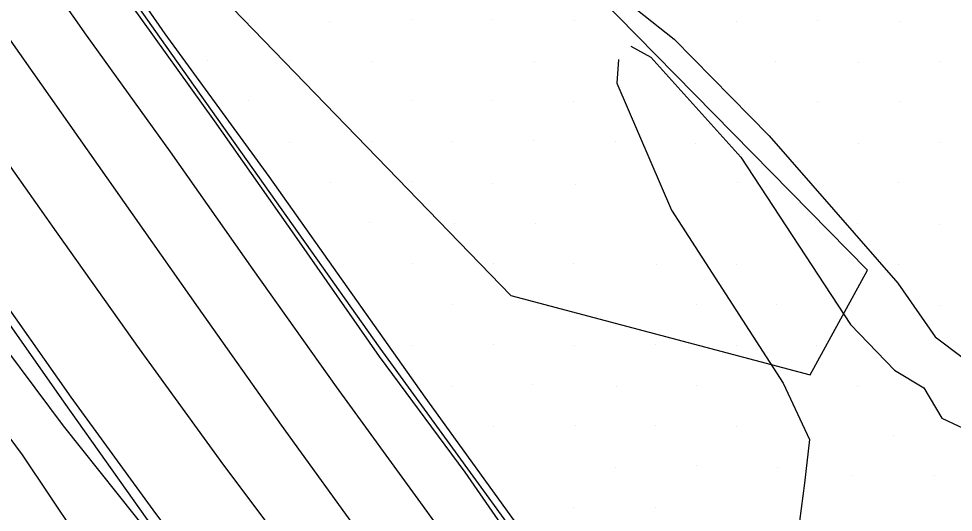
# Model space of a CAD drawing. Extents: x 1602514 to 1609837, y 863887 to 871157.
# Drawn here: x 1605423.3 to 1605585.8, y 867249.9 to 867335.8 of the extents above; entities that cross this region are included whole.
import ezdxf

# ---------------------------------------------------------------- set-up
doc = ezdxf.new("R2010")
doc.units = 0
for name, color, linetype in [('Survey-Centerline', 7, 'Continuous'), ('Survey-Edge of pavement', 7, 'Continuous'), ('Survey-Ridge Lines', 7, 'Continuous'), ('Survey-Safety', 7, 'Continuous'), ('Survey-Shoulders', 7, 'Continuous'), ('Survey-Spot dirt', 7, 'Continuous'), ('Survey-Vegetation trees', 7, 'Continuous')]:
    doc.layers.add(name, color=color, linetype=linetype)

msp = doc.modelspace()

# ---------------------------------------------------------------- linework, layer by layer
at = {"layer": 'Survey-Centerline'}
msp.add_lwpolyline([(1605587.53, 867109.21), (1605571.83, 867128.68), (1605555.82, 867147.88), (1605540.41, 867167.58), (1605525.66, 867187.85), (1605510.37, 867207.66), (1605498.3, 867224.56), (1605483.66, 867244.82), (1605469.05, 867265.11), (1605454.59, 867285.5), (1605440.24, 867305.97), (1605425.85, 867326.41), (1605411.5, 867346.87)], dxfattribs=at)
msp.add_lwpolyline([(1605587.53, 867109.21), (1605571.83, 867128.68), (1605555.82, 867147.88), (1605540.41, 867167.58), (1605525.66, 867187.85), (1605510.37, 867207.66), (1605498.3, 867224.56), (1605483.66, 867244.82), (1605469.05, 867265.11), (1605454.59, 867285.5), (1605440.24, 867305.97), (1605425.85, 867326.41), (1605411.5, 867346.87)], dxfattribs=at)
at = {"layer": 'Survey-Edge of pavement'}
for points in [[(1605596.59, 867116.89), (1605580.73, 867136.22), (1605565.08, 867155.72), (1605549.58, 867175.35), (1605534.37, 867195.24), (1605519.38, 867215.3), (1605507.92, 867231.31), (1605493.27, 867251.57), (1605478.56, 867271.78), (1605464.08, 867292.16), (1605449.72, 867312.62), (1605435.14, 867332.93), (1605420.79, 867353.39)], [(1605596.59, 867116.89), (1605580.73, 867136.22), (1605565.08, 867155.72), (1605549.58, 867175.35), (1605534.37, 867195.24), (1605519.38, 867215.3), (1605507.92, 867231.31), (1605493.27, 867251.57), (1605478.56, 867271.78), (1605464.08, 867292.16), (1605449.72, 867312.62), (1605435.14, 867332.93), (1605420.79, 867353.39)], [(1605374.82, 867351.68), (1605389.18, 867331.22), (1605403.53, 867310.75), (1605418.05, 867290.4), (1605432.4, 867269.94), (1605447.11, 867249.72), (1605462.11, 867229.71), (1605477.47, 867209.95), (1605491.97, 867192.06), (1605508.2, 867173.05), (1605525.29, 867154.77), (1605542.51, 867136.59), (1605559.57, 867118.29), (1605576.73, 867100.06), (1605593.66, 867081.64)], [(1605374.82, 867351.68), (1605389.18, 867331.22), (1605403.53, 867310.75), (1605418.05, 867290.4), (1605432.4, 867269.94), (1605447.11, 867249.72), (1605462.11, 867229.71), (1605477.47, 867209.95), (1605491.97, 867192.06), (1605508.2, 867173.05), (1605525.29, 867154.77), (1605542.51, 867136.59), (1605559.57, 867118.29), (1605576.73, 867100.06), (1605593.66, 867081.64)]]:
    msp.add_lwpolyline(points, dxfattribs=at)
at = {"layer": 'Survey-Ridge Lines'}
for points in [[(1605299.37, 867547.48), (1605313.7, 867526.23), (1605318.18, 867519.95), (1605334.04, 867497.66), (1605410.89, 867387.13), (1605416.96, 867378.95), (1605448.75, 867333.14), (1605466.83, 867308.36), (1605493.95, 867269.97), (1605517.01, 867238), (1605522.31, 867231.04)], [(1605299.37, 867547.48), (1605313.7, 867526.23), (1605318.18, 867519.95), (1605334.04, 867497.66), (1605410.89, 867387.13), (1605416.96, 867378.95), (1605448.75, 867333.14), (1605466.83, 867308.36), (1605493.95, 867269.97), (1605517.01, 867238), (1605522.31, 867231.04)], [(1605347.27, 867538.55), (1605373.27, 867522.83), (1605415.12, 867486.19), (1605450.99, 867433.49), (1605465, 867413.6), (1605503.67, 867369.4), (1605525.62, 867341.53), (1605537.31, 867332.25), (1605553.79, 867315.39), (1605576.15, 867289.81), (1605582.66, 867280.48), (1605587.36, 867276.93)], [(1605347.27, 867538.55), (1605373.27, 867522.83), (1605415.12, 867486.19), (1605450.99, 867433.49), (1605465, 867413.6), (1605503.67, 867369.4), (1605525.62, 867341.53), (1605537.31, 867332.25), (1605553.79, 867315.39), (1605576.15, 867289.81), (1605582.66, 867280.48), (1605587.36, 867276.93)], [(1605469.52, 867201.04), (1605454.95, 867221.19), (1605437.98, 867239.07), (1605423.98, 867259.96), (1605409.19, 867279.85), (1605395.73, 867301.56), (1605381.95, 867321.81), (1605368.82, 867343.05), (1605355.33, 867364.3), (1605341.16, 867384.8), (1605324.93, 867404.14), (1605311.4, 867425), (1605296.96, 867445.54), (1605282.74, 867465.95), (1605269.24, 867486.27), (1605249.98, 867505.04), (1605228.27, 867519.75)], [(1605469.52, 867201.04), (1605454.95, 867221.19), (1605437.98, 867239.07), (1605423.98, 867259.96), (1605409.19, 867279.85), (1605395.73, 867301.56), (1605381.95, 867321.81), (1605368.82, 867343.05), (1605355.33, 867364.3), (1605341.16, 867384.8), (1605324.93, 867404.14), (1605311.4, 867425), (1605296.96, 867445.54), (1605282.74, 867465.95), (1605269.24, 867486.27), (1605249.98, 867505.04), (1605228.27, 867519.75)], [(1605576.73, 867100.06), (1605561.84, 867120.21), (1605546.96, 867140.37), (1605532.11, 867160.55), (1605517.03, 867180.53), (1605501.75, 867200.35), (1605488.94, 867218.07), (1605473.98, 867238.12), (1605459.02, 867258.15), (1605444.35, 867278.4), (1605429.92, 867298.73), (1605415.47, 867319.13), (1605401.11, 867339.59)], [(1605576.73, 867100.06), (1605561.84, 867120.21), (1605546.96, 867140.37), (1605532.11, 867160.55), (1605517.03, 867180.53), (1605501.75, 867200.35), (1605488.94, 867218.07), (1605473.98, 867238.12), (1605459.02, 867258.15), (1605444.35, 867278.4), (1605429.92, 867298.73), (1605415.47, 867319.13), (1605401.11, 867339.59)], [(1605529.78, 867330.99), (1605533.21, 867329.1), (1605548.9, 867311.68), (1605567.93, 867282.61), (1605575.57, 867274.68), (1605580.69, 867271.6), (1605583.83, 867266.31), (1605591.36, 867262.75), (1605597.28, 867256.25), (1605605.22, 867249.15), (1605617.17, 867213.7), (1605625.02, 867197.47), (1605632.96, 867191.42), (1605649.63, 867173.12), (1605653.56, 867162.94), (1605664.81, 867154.59), (1605675.15, 867143.5), (1605690.22, 867124.09), (1605709.14, 867108.89), (1605712.02, 867105.43)], [(1605529.78, 867330.99), (1605533.21, 867329.1), (1605548.9, 867311.68), (1605567.93, 867282.61), (1605575.57, 867274.68), (1605580.69, 867271.6), (1605583.83, 867266.31), (1605591.36, 867262.75), (1605597.28, 867256.25), (1605605.22, 867249.15), (1605617.17, 867213.7), (1605625.02, 867197.47), (1605632.96, 867191.42), (1605649.63, 867173.12), (1605653.56, 867162.94), (1605664.81, 867154.59), (1605675.15, 867143.5), (1605690.22, 867124.09), (1605709.14, 867108.89), (1605712.02, 867105.43)], [(1605527.6, 867328.7), (1605527.33, 867324.57), (1605536.81, 867302.5), (1605556.24, 867272.38), (1605560.8, 867262.58), (1605559.94, 867255.01), (1605559.06, 867248.41), (1605556.19, 867238.35), (1605561, 867225.64), (1605562.91, 867219.34), (1605570.63, 867203.61), (1605572.15, 867191.08), (1605577.26, 867185.41), (1605583.25, 867172.32)], [(1605527.6, 867328.7), (1605527.33, 867324.57), (1605536.81, 867302.5), (1605556.24, 867272.38), (1605560.8, 867262.58), (1605559.94, 867255.01), (1605559.06, 867248.41), (1605556.19, 867238.35), (1605561, 867225.64), (1605562.91, 867219.34), (1605570.63, 867203.61), (1605572.15, 867191.08), (1605577.26, 867185.41), (1605583.25, 867172.32)]]:
    msp.add_lwpolyline(points, dxfattribs=at)
at = {"layer": 'Survey-Safety'}
msp.add_lwpolyline([(1605287.94, 867560.62), (1605314.38, 867522.64), (1605344.8, 867479.24), (1605371.49, 867441.27), (1605409.82, 867386.42), (1605447.79, 867332.57), (1605486.14, 867278.47), (1605521.21, 867230.14)], dxfattribs=at)
msp.add_lwpolyline([(1605287.94, 867560.62), (1605314.38, 867522.64), (1605344.8, 867479.24), (1605371.49, 867441.27), (1605409.82, 867386.42), (1605447.79, 867332.57), (1605486.14, 867278.47), (1605521.21, 867230.14)], dxfattribs=at)
at = {"layer": 'Survey-Shoulders'}
for points in [[(1605587.77, 867142.19), (1605572.08, 867161.66), (1605556.55, 867181.26), (1605541.38, 867201.17), (1605526.09, 867220.98), (1605515.17, 867236.4), (1605500.95, 867256.95), (1605486.04, 867277.03), (1605471.75, 867297.54), (1605457.4, 867318), (1605442.85, 867338.33), (1605428.37, 867358.71), (1605413.98, 867379.15), (1605399.59, 867399.59), (1605385.24, 867420.06), (1605370.82, 867440.47), (1605356.47, 867460.94), (1605342.54, 867480.67), (1605328.19, 867501.14), (1605314.1, 867521.78), (1605299.65, 867542.19), (1605285.3, 867562.66), (1605277.49, 867576.89)], [(1605587.77, 867142.19), (1605572.08, 867161.66), (1605556.55, 867181.26), (1605541.38, 867201.17), (1605526.09, 867220.98), (1605515.17, 867236.4), (1605500.95, 867256.95), (1605486.04, 867277.03), (1605471.75, 867297.54), (1605457.4, 867318), (1605442.85, 867338.33), (1605428.37, 867358.71), (1605413.98, 867379.15), (1605399.59, 867399.59), (1605385.24, 867420.06), (1605370.82, 867440.47), (1605356.47, 867460.94), (1605342.54, 867480.67), (1605328.19, 867501.14), (1605314.1, 867521.78), (1605299.65, 867542.19), (1605285.3, 867562.66), (1605277.49, 867576.89)], [(1605490.14, 867187.13), (1605475.81, 867205.61), (1605461.3, 867225.78), (1605446.81, 867245.29), (1605431.11, 867265.01), (1605416.29, 867284.83), (1605401.02, 867305.37), (1605386.95, 867325.32), (1605373.15, 867346.07), (1605358.1, 867366.25), (1605343.98, 867386.78), (1605329.75, 867407.53), (1605315.99, 867428.22), (1605301.56, 867448.79), (1605287.28, 867469.13), (1605272.5, 867488.48), (1605253.74, 867507.79), (1605232.89, 867523.05)], [(1605490.14, 867187.13), (1605475.81, 867205.61), (1605461.3, 867225.78), (1605446.81, 867245.29), (1605431.11, 867265.01), (1605416.29, 867284.83), (1605401.02, 867305.37), (1605386.95, 867325.32), (1605373.15, 867346.07), (1605358.1, 867366.25), (1605343.98, 867386.78), (1605329.75, 867407.53), (1605315.99, 867428.22), (1605301.56, 867448.79), (1605287.28, 867469.13), (1605272.5, 867488.48), (1605253.74, 867507.79), (1605232.89, 867523.05)], [(1605590.13, 867078.65), (1605573.45, 867097.28), (1605556.57, 867115.74), (1605539.92, 867134.4), (1605522.98, 867152.81), (1605506.54, 867171.65), (1605490.74, 867191.02), (1605476.82, 867209.5), (1605460.85, 867228.83), (1605445.69, 867248.73), (1605431.24, 867269.12), (1605416.89, 867289.59), (1605402.4, 867309.96), (1605388.05, 867330.43), (1605373.63, 867350.85)], [(1605590.13, 867078.65), (1605573.45, 867097.28), (1605556.57, 867115.74), (1605539.92, 867134.4), (1605522.98, 867152.81), (1605506.54, 867171.65), (1605490.74, 867191.02), (1605476.82, 867209.5), (1605460.85, 867228.83), (1605445.69, 867248.73), (1605431.24, 867269.12), (1605416.89, 867289.59), (1605402.4, 867309.96), (1605388.05, 867330.43), (1605373.63, 867350.85)]]:
    msp.add_lwpolyline(points, dxfattribs=at)
at = {"layer": 'Survey-Spot dirt'}
for p, q in [((1605463.44, 867335.61), (1605463.44, 867335.61)), ((1605463.44, 867335.61), (1605463.44, 867335.61)), ((1605477.45, 867335.38), (1605477.45, 867335.38)), ((1605477.45, 867335.38), (1605477.45, 867335.38)), ((1605491.63, 867335.68), (1605491.63, 867335.68)), ((1605491.63, 867335.68), (1605491.63, 867335.68)), ((1605505.71, 867335.68), (1605505.71, 867335.68)), ((1605505.71, 867335.68), (1605505.71, 867335.68)), ((1605520, 867335.45), (1605520, 867335.45)), ((1605520, 867335.45), (1605520, 867335.45)), ((1605548.07, 867335.39), (1605548.07, 867335.39)), ((1605548.07, 867335.39), (1605548.07, 867335.39)), ((1605562.13, 867335.56), (1605562.13, 867335.56)), ((1605562.13, 867335.56), (1605562.13, 867335.56)), ((1605576.41, 867335.34), (1605576.41, 867335.34)), ((1605576.41, 867335.34), (1605576.41, 867335.34)), ((1605456.12, 867328.55), (1605456.12, 867328.55)), ((1605456.12, 867328.55), (1605456.12, 867328.55)), ((1605470.4, 867328.59), (1605470.4, 867328.59)), ((1605470.4, 867328.59), (1605470.4, 867328.59)), ((1605484.69, 867328.4), (1605484.69, 867328.4)), ((1605484.69, 867328.4), (1605484.69, 867328.4)), ((1605512.94, 867328.39), (1605512.94, 867328.39)), ((1605512.94, 867328.39), (1605512.94, 867328.39)), ((1605554.92, 867328.27), (1605554.92, 867328.27)), ((1605554.92, 867328.27), (1605554.92, 867328.27)), ((1605569.4, 867328.23), (1605569.4, 867328.23)), ((1605569.4, 867328.23), (1605569.4, 867328.23)), ((1605583.44, 867328.28), (1605583.44, 867328.28)), ((1605583.44, 867328.28), (1605583.44, 867328.28)), ((1605463.34, 867321.58), (1605463.34, 867321.58)), ((1605463.34, 867321.58), (1605463.34, 867321.58)), ((1605491.76, 867321.49), (1605491.76, 867321.49)), ((1605491.76, 867321.49), (1605491.76, 867321.49)), ((1605505.64, 867321.51), (1605505.64, 867321.51)), ((1605505.64, 867321.51), (1605505.64, 867321.51)), ((1605519.83, 867321.38), (1605519.83, 867321.38)), ((1605519.83, 867321.38), (1605519.83, 867321.38)), ((1605562.22, 867321.41), (1605562.22, 867321.41)), ((1605562.22, 867321.41), (1605562.22, 867321.41)), ((1605576.44, 867321.34), (1605576.44, 867321.34)), ((1605576.44, 867321.34), (1605576.44, 867321.34)), ((1605470.5, 867314.28), (1605470.5, 867314.28)), ((1605470.5, 867314.28), (1605470.5, 867314.28)), ((1605484.68, 867314.45), (1605484.68, 867314.45)), ((1605484.68, 867314.45), (1605484.68, 867314.45)), ((1605498.72, 867314.35), (1605498.72, 867314.35)), ((1605498.72, 867314.35), (1605498.72, 867314.35)), ((1605512.81, 867314.53), (1605512.81, 867314.53)), ((1605512.81, 867314.53), (1605512.81, 867314.53)), ((1605527.03, 867314.4), (1605527.03, 867314.4)), ((1605527.03, 867314.4), (1605527.03, 867314.4)), ((1605540.94, 867314.16), (1605540.94, 867314.16)), ((1605540.94, 867314.16), (1605540.94, 867314.16)), ((1605583.38, 867314.24), (1605583.38, 867314.24)), ((1605583.38, 867314.24), (1605583.38, 867314.24)), ((1605569.41, 867314.07), (1605569.41, 867314.07)), ((1605569.41, 867314.07), (1605569.41, 867314.07)), ((1605477.6, 867307.28), (1605477.6, 867307.28)), ((1605477.6, 867307.28), (1605477.6, 867307.28)), ((1605491.56, 867307.44), (1605491.56, 867307.44)), ((1605491.56, 867307.44), (1605491.56, 867307.44)), ((1605505.64, 867307.19), (1605505.64, 867307.19)), ((1605505.64, 867307.19), (1605505.64, 867307.19)), ((1605520.21, 867306.97), (1605520.21, 867306.97)), ((1605520.21, 867306.97), (1605520.21, 867306.97)), ((1605548.21, 867307.24), (1605548.21, 867307.24)), ((1605548.21, 867307.24), (1605548.21, 867307.24)), ((1605576.35, 867307.28), (1605576.35, 867307.28)), ((1605576.35, 867307.28), (1605576.35, 867307.28)), ((1605484.4, 867300.39), (1605484.4, 867300.39)), ((1605484.4, 867300.39), (1605484.4, 867300.39)), ((1605499.02, 867300.21), (1605499.02, 867300.21)), ((1605499.02, 867300.21), (1605499.02, 867300.21)), ((1605513.16, 867300.13), (1605513.16, 867300.13)), ((1605513.16, 867300.13), (1605513.16, 867300.13)), ((1605569.19, 867300.14), (1605569.19, 867300.14)), ((1605569.19, 867300.14), (1605569.19, 867300.14)), ((1605583.4, 867299.99), (1605583.4, 867299.99)), ((1605583.4, 867299.99), (1605583.4, 867299.99)), ((1605491.73, 867293.18), (1605491.73, 867293.18)), ((1605491.73, 867293.18), (1605491.73, 867293.18)), ((1605505.89, 867293.27), (1605505.89, 867293.27)), ((1605505.89, 867293.27), (1605505.89, 867293.27)), ((1605519.77, 867293.24), (1605519.77, 867293.24)), ((1605519.77, 867293.24), (1605519.77, 867293.24)), ((1605534.24, 867293.06), (1605534.24, 867293.06)), ((1605534.24, 867293.06), (1605534.24, 867293.06)), ((1605576.31, 867293.11), (1605576.31, 867293.11)), ((1605576.31, 867293.11), (1605576.31, 867293.11)), ((1605548.16, 867292.97), (1605548.16, 867292.97)), ((1605548.16, 867292.97), (1605548.16, 867292.97)), ((1605498.73, 867286.01), (1605498.73, 867286.01)), ((1605498.73, 867286.01), (1605498.73, 867286.01)), ((1605541.14, 867286.07), (1605541.14, 867286.07)), ((1605541.14, 867286.07), (1605541.14, 867286.07)), ((1605555.11, 867286.04), (1605555.11, 867286.04)), ((1605555.11, 867286.04), (1605555.11, 867286.04)), ((1605583.35, 867285.96), (1605583.35, 867285.96)), ((1605583.35, 867285.96), (1605583.35, 867285.96)), ((1605491.59, 867279), (1605491.59, 867279)), ((1605491.59, 867279), (1605491.59, 867279)), ((1605505.8, 867279.05), (1605505.8, 867279.05)), ((1605505.8, 867279.05), (1605505.8, 867279.05)), ((1605519.94, 867279.03), (1605519.94, 867279.03)), ((1605519.94, 867279.03), (1605519.94, 867279.03)), ((1605534.09, 867279.2), (1605534.09, 867279.2)), ((1605534.09, 867279.2), (1605534.09, 867279.2)), ((1605548.06, 867279.01), (1605548.06, 867279.01)), ((1605548.06, 867279.01), (1605548.06, 867279.01)), ((1605562.09, 867278.93), (1605562.09, 867278.93)), ((1605562.09, 867278.93), (1605562.09, 867278.93)), ((1605512.62, 867272.23), (1605512.62, 867272.23)), ((1605512.62, 867272.23), (1605512.62, 867272.23)), ((1605541.22, 867272.04), (1605541.22, 867272.04)), ((1605541.22, 867272.04), (1605541.22, 867272.04)), ((1605498.8, 867271.85), (1605498.8, 867271.85)), ((1605498.8, 867271.85), (1605498.8, 867271.85)), ((1605527.33, 867271.77), (1605527.33, 867271.77)), ((1605527.33, 867271.77), (1605527.33, 867271.77)), ((1605569.16, 867271.81), (1605569.16, 867271.81)), ((1605569.16, 867271.81), (1605569.16, 867271.81)), ((1605505.84, 867264.79), (1605505.84, 867264.79)), ((1605505.84, 867264.79), (1605505.84, 867264.79)), ((1605520.1, 867264.96), (1605520.1, 867264.96)), ((1605520.1, 867264.96), (1605520.1, 867264.96)), ((1605534.05, 867264.99), (1605534.05, 867264.99)), ((1605534.05, 867264.99), (1605534.05, 867264.99)), ((1605548.15, 867264.81), (1605548.15, 867264.81)), ((1605548.15, 867264.81), (1605548.15, 867264.81)), ((1605575.39, 867263.31), (1605575.39, 867263.31)), ((1605575.39, 867263.31), (1605575.39, 867263.31)), ((1605527.01, 867257.8), (1605527.01, 867257.8)), ((1605527.01, 867257.8), (1605527.01, 867257.8)), ((1605541.13, 867258.12), (1605541.13, 867258.12)), ((1605541.13, 867258.12), (1605541.13, 867258.12)), ((1605555.22, 867257.7), (1605555.22, 867257.7)), ((1605555.22, 867257.7), (1605555.22, 867257.7)), ((1605568.25, 867256.33), (1605568.25, 867256.33)), ((1605568.25, 867256.33), (1605568.25, 867256.33)), ((1605582.51, 867256.3), (1605582.51, 867256.3)), ((1605582.51, 867256.3), (1605582.51, 867256.3)), ((1605519.79, 867250.72), (1605519.79, 867250.72)), ((1605519.79, 867250.72), (1605519.79, 867250.72)), ((1605533.98, 867250.75), (1605533.98, 867250.75)), ((1605533.98, 867250.75), (1605533.98, 867250.75))]:
    msp.add_line(p, q, dxfattribs=at)
at = {"layer": 'Survey-Vegetation trees'}
msp.add_lwpolyline([(1605353.72, 867547.27), (1605331.71, 867514.75), (1605394.7, 867428.29), (1605455.16, 867343.16), (1605508.89, 867287.64), (1605560.94, 867273.86), (1605570.89, 867292.03), (1605517.4, 867346.55), (1605494.76, 867389.37), (1605443.76, 867446.62), (1605390.27, 867513.09), (1605359.17, 867541.46)], close=True, dxfattribs=at)
msp.add_lwpolyline([(1605353.72, 867547.27), (1605331.71, 867514.75), (1605394.7, 867428.29), (1605455.16, 867343.16), (1605508.89, 867287.64), (1605560.94, 867273.86), (1605570.89, 867292.03), (1605517.4, 867346.55), (1605494.76, 867389.37), (1605443.76, 867446.62), (1605390.27, 867513.09), (1605359.17, 867541.46)], close=True, dxfattribs=at)

doc.saveas('drawing.dxf')
